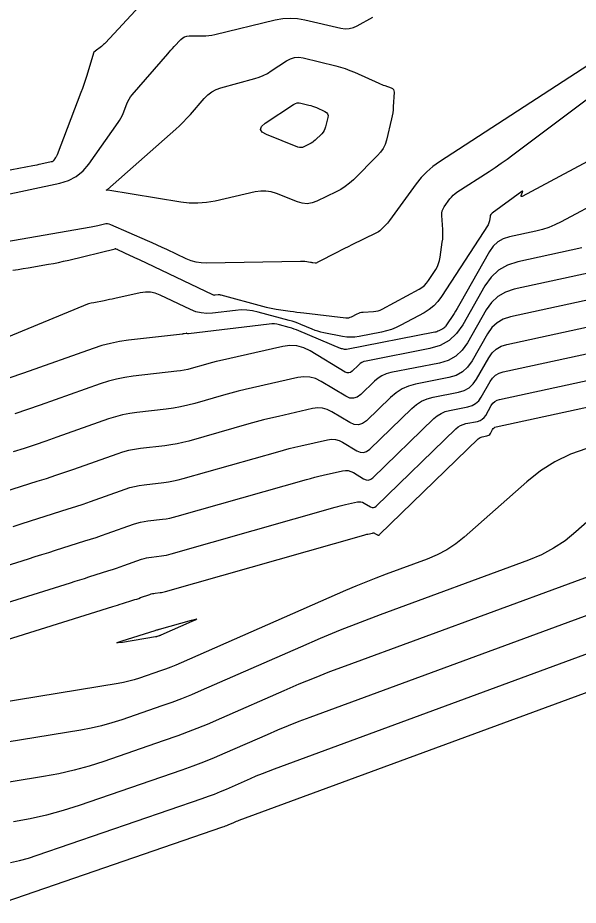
# Model space of a CAD drawing. Extents: x 1768942 to 1774819, y 723037 to 732099.
# Drawn here: x 1771048.9 to 1771083.8, y 724824.3 to 724879.6 of the extents above; entities that cross this region are included whole.
import ezdxf

# ---------------------------------------------------------------- set-up
doc = ezdxf.new("R2010")
doc.units = 0
doc.layers.add('R_Contours', color=7, linetype='Continuous')

msp = doc.modelspace()

# ---------------------------------------------------------------- linework, layer by layer
at = {"layer": 'R_Contours'}
for points in [[(1771056.474, 724880.279), (1771054.354, 724877.996), (1771054.295, 724877.935), (1771054.234, 724877.877), (1771054.171, 724877.821), (1771054.106, 724877.768), (1771053.72, 724877.465), (1771053.713, 724877.46), (1771053.706, 724877.456), (1771053.699, 724877.451), (1771053.691, 724877.448), (1771053.66, 724877.433), (1771053.653, 724877.429), (1771053.647, 724877.424), (1771053.642, 724877.417), (1771053.639, 724877.41), (1771053.173, 724875.898), (1771053.092, 724875.644), (1771053.007, 724875.391), (1771052.919, 724875.14), (1771052.826, 724874.89), (1771051.351, 724871.009), (1771051.332, 724870.963), (1771051.31, 724870.918), (1771051.285, 724870.875), (1771051.257, 724870.833), (1771051.141, 724870.668), (1771051.109, 724870.631), (1771051.072, 724870.601), (1771051.031, 724870.579), (1771050.984, 724870.565), (1771050.337, 724870.427), (1771050.213, 724870.401), (1771050.089, 724870.375), (1771049.964, 724870.351), (1771049.839, 724870.327), (1771041.967, 724868.837)], [(1771047.824, 724868.458), (1771051.52, 724869.247), (1771052.058, 724869.413), (1771052.539, 724869.666), (1771052.961, 724870.008), (1771053.325, 724870.437), (1771055.149, 724873.015), (1771055.239, 724873.15), (1771055.319, 724873.29), (1771055.39, 724873.435), (1771055.453, 724873.585), (1771055.684, 724874.193), (1771055.748, 724874.341), (1771055.824, 724874.483), (1771055.912, 724874.616), (1771056.013, 724874.743), (1771058.23, 724877.296), (1771058.331, 724877.411), (1771058.432, 724877.524), (1771058.535, 724877.637), (1771058.638, 724877.75), (1771059.053, 724878.196), (1771059.163, 724878.294), (1771059.285, 724878.364), (1771059.419, 724878.405), (1771059.566, 724878.418), (1771060.41, 724878.414), (1771060.601, 724878.419), (1771060.79, 724878.435), (1771060.978, 724878.463), (1771061.165, 724878.503), (1771064.929, 724879.419), (1771065.39, 724879.503), (1771065.851, 724879.533), (1771066.313, 724879.507), (1771066.775, 724879.426), (1771069.006, 724878.901), (1771069.273, 724878.863), (1771069.534, 724878.874), (1771069.787, 724878.935), (1771070.033, 724879.046), (1771071.004, 724879.589)], [(1771048.597, 724863.817), (1771048.914, 724863.866), (1771049.23, 724863.917), (1771049.547, 724863.971), (1771050.811, 724864.19), (1771051.127, 724864.248), (1771051.441, 724864.311), (1771051.755, 724864.379), (1771052.067, 724864.453), (1771054.958, 724865.161), (1771054.971, 724865.163), (1771054.984, 724865.163), (1771054.997, 724865.161), (1771055.01, 724865.157), (1771055.061, 724865.134), (1771055.073, 724865.129), (1771055.086, 724865.123), (1771055.098, 724865.117), (1771055.111, 724865.111), (1771055.902, 724864.738), (1771056.038, 724864.674), (1771056.174, 724864.609), (1771056.31, 724864.545), (1771056.445, 724864.48), (1771061.01, 724862.305), (1771061.052, 724862.289), (1771061.095, 724862.278), (1771061.139, 724862.274), (1771061.184, 724862.277), (1771061.367, 724862.299), (1771061.413, 724862.302), (1771061.458, 724862.301), (1771061.503, 724862.296), (1771061.547, 724862.286), (1771064.141, 724861.582), (1771064.351, 724861.528), (1771064.562, 724861.48), (1771064.775, 724861.439), (1771064.989, 724861.403), (1771065.848, 724861.274), (1771066.063, 724861.242), (1771066.278, 724861.213), (1771066.493, 724861.185), (1771066.709, 724861.159), (1771069.311, 724860.856), (1771069.407, 724860.852), (1771069.501, 724860.862), (1771069.592, 724860.886), (1771069.68, 724860.924), (1771070.028, 724861.105), (1771070.117, 724861.146), (1771070.208, 724861.176), (1771070.302, 724861.197), (1771070.399, 724861.208), (1771071.049, 724861.246), (1771071.188, 724861.262), (1771071.323, 724861.293), (1771071.453, 724861.338), (1771071.58, 724861.397), (1771073.88, 724862.638), (1771074.053, 724862.746), (1771074.208, 724862.872), (1771074.346, 724863.017), (1771074.467, 724863.18), (1771074.914, 724863.873), (1771075.016, 724864.05), (1771075.096, 724864.235), (1771075.156, 724864.428), (1771075.195, 724864.628), (1771075.324, 724865.56), (1771075.346, 724865.756), (1771075.358, 724865.952), (1771075.359, 724866.149), (1771075.351, 724866.347), (1771075.289, 724867.229), (1771075.291, 724867.376), (1771075.318, 724867.516), (1771075.369, 724867.649), (1771075.446, 724867.775), (1771075.801, 724868.264), (1771075.895, 724868.381), (1771075.998, 724868.489), (1771076.11, 724868.586), (1771076.232, 724868.673), (1771078.241, 724869.98), (1771078.616, 724870.228), (1771078.986, 724870.482), (1771079.352, 724870.743), (1771079.714, 724871.01), (1771090.675, 724879.233)], [(1771086.863, 724878.198), (1771075.141, 724870.574), (1771074.733, 724870.282), (1771074.357, 724869.957), (1771074.013, 724869.598), (1771073.7, 724869.206), (1771072.033, 724866.913), (1771071.974, 724866.835), (1771071.912, 724866.76), (1771071.847, 724866.688), (1771071.78, 724866.618), (1771071.503, 724866.343), (1771071.432, 724866.278), (1771071.356, 724866.219), (1771071.275, 724866.167), (1771071.19, 724866.121), (1771069.69, 724865.394), (1771069.466, 724865.285), (1771069.243, 724865.174), (1771069.02, 724865.062), (1771068.799, 724864.947), (1771067.537, 724864.292), (1771067.504, 724864.278), (1771067.47, 724864.269), (1771067.436, 724864.265), (1771067.4, 724864.267), (1771067.254, 724864.284), (1771067.218, 724864.288), (1771067.182, 724864.293), (1771067.145, 724864.298), (1771067.109, 724864.303), (1771066.776, 724864.353), (1771066.709, 724864.362), (1771066.641, 724864.368), (1771066.573, 724864.371), (1771066.505, 724864.371), (1771060.651, 724864.263), (1771060.322, 724864.276), (1771060.001, 724864.325), (1771059.689, 724864.412), (1771059.384, 724864.535), (1771058.181, 724865.103), (1771057.879, 724865.244), (1771057.577, 724865.383), (1771057.274, 724865.52), (1771056.969, 724865.654), (1771054.683, 724866.654), (1771054.586, 724866.688), (1771054.488, 724866.705), (1771054.388, 724866.705), (1771054.287, 724866.689), (1771053.88, 724866.589), (1771053.777, 724866.565), (1771053.675, 724866.542), (1771053.572, 724866.522), (1771053.469, 724866.503), (1771037.458, 724863.726)], [(1771091.38, 724874.352), (1771080.293, 724868.423), (1771080.253, 724868.406), (1771080.229, 724868.409), (1771080.224, 724868.432), (1771080.235, 724868.474), (1771080.316, 724868.681), (1771080.328, 724868.722), (1771080.323, 724868.743), (1771080.303, 724868.742), (1771080.266, 724868.719), (1771078.424, 724867.383), (1771078.375, 724867.34), (1771078.338, 724867.29), (1771078.311, 724867.234), (1771078.296, 724867.17), (1771078.259, 724866.904), (1771078.247, 724866.838), (1771078.227, 724866.775), (1771078.201, 724866.715), (1771078.168, 724866.657), (1771075.274, 724862.177), (1771075.051, 724861.874), (1771074.796, 724861.606), (1771074.508, 724861.373), (1771074.189, 724861.174), (1771072.746, 724860.396), (1771072.456, 724860.253), (1771072.158, 724860.134), (1771071.852, 724860.038), (1771071.537, 724859.965), (1771070.139, 724859.695), (1771069.882, 724859.658), (1771069.626, 724859.646), (1771069.37, 724859.658), (1771069.113, 724859.696), (1771067.952, 724859.922), (1771067.765, 724859.963), (1771067.581, 724860.014), (1771067.4, 724860.074), (1771067.222, 724860.144), (1771066.515, 724860.442), (1771066.337, 724860.514), (1771066.157, 724860.579), (1771065.975, 724860.638), (1771065.791, 724860.692), (1771063.862, 724861.215), (1771063.513, 724861.293), (1771063.16, 724861.335), (1771062.806, 724861.344), (1771062.448, 724861.317), (1771061.014, 724861.143), (1771060.66, 724861.124), (1771060.313, 724861.155), (1771059.975, 724861.236), (1771059.645, 724861.366), (1771057.753, 724862.268), (1771057.455, 724862.382), (1771057.151, 724862.443), (1771056.841, 724862.452), (1771056.525, 724862.407), (1771054.938, 724862.055), (1771054.775, 724862.019), (1771054.611, 724861.985), (1771054.447, 724861.952), (1771054.283, 724861.92), (1771053.626, 724861.794), (1771053.463, 724861.758), (1771053.303, 724861.715), (1771053.145, 724861.663), (1771052.989, 724861.603), (1771047, 724859.132)], [(1771093.589, 724872.649), (1771082.711, 724866.831), (1771082.335, 724866.646), (1771081.948, 724866.489), (1771081.552, 724866.358), (1771081.146, 724866.256), (1771079.501, 724865.898), (1771079.115, 724865.775), (1771078.78, 724865.581), (1771078.496, 724865.319), (1771078.263, 724864.988), (1771076.416, 724861.73), (1771076.328, 724861.577), (1771076.238, 724861.426), (1771076.146, 724861.276), (1771076.051, 724861.127), (1771075.551, 724860.354), (1771075.511, 724860.299), (1771075.465, 724860.251), (1771075.414, 724860.209), (1771075.356, 724860.173), (1771075.115, 724860.043), (1771075.054, 724860.013), (1771074.991, 724859.988), (1771074.926, 724859.968), (1771074.86, 724859.952), (1771069.354, 724858.89), (1771069.323, 724858.885), (1771069.292, 724858.884), (1771069.261, 724858.885), (1771069.23, 724858.89), (1771069.107, 724858.914), (1771069.076, 724858.921), (1771069.046, 724858.929), (1771069.016, 724858.939), (1771068.987, 724858.95), (1771066.4, 724860.04), (1771066.252, 724860.1), (1771066.102, 724860.154), (1771065.951, 724860.204), (1771065.797, 724860.248), (1771065.181, 724860.415), (1771065.026, 724860.45), (1771064.87, 724860.469), (1771064.713, 724860.472), (1771064.555, 724860.461), (1771059.529, 724859.849), (1771059.515, 724859.848), (1771059.502, 724859.849), (1771059.489, 724859.852), (1771059.476, 724859.857), (1771059.426, 724859.881), (1771059.414, 724859.886), (1771059.401, 724859.888), (1771059.388, 724859.889), (1771059.374, 724859.887), (1771059.254, 724859.86), (1771059.23, 724859.855), (1771059.205, 724859.851), (1771059.18, 724859.847), (1771059.155, 724859.844), (1771055.797, 724859.457), (1771055.232, 724859.376), (1771054.675, 724859.263), (1771054.126, 724859.119), (1771053.583, 724858.944), (1771049.249, 724857.407), (1771048.345, 724857.091)], [(1771084.017, 724865.212), (1771080.015, 724864.344), (1771079.378, 724864.139), (1771078.825, 724863.82), (1771078.356, 724863.387), (1771077.971, 724862.84), (1771076.6, 724860.422), (1771076.215, 724859.877), (1771075.745, 724859.448), (1771075.191, 724859.137), (1771074.552, 724858.944), (1771070.575, 724858.157), (1771070.444, 724858.122), (1771070.322, 724858.069), (1771070.21, 724857.999), (1771070.106, 724857.911), (1771069.71, 724857.526), (1771069.608, 724857.451), (1771069.502, 724857.418), (1771069.391, 724857.426), (1771069.275, 724857.477), (1771067.106, 724858.79), (1771066.699, 724858.989), (1771066.277, 724859.102), (1771065.841, 724859.128), (1771065.391, 724859.068), (1771061.459, 724858.178), (1771061.237, 724858.126), (1771061.016, 724858.071), (1771060.796, 724858.013), (1771060.576, 724857.952), (1771059.699, 724857.702), (1771059.479, 724857.644), (1771059.257, 724857.595), (1771059.033, 724857.556), (1771058.808, 724857.525), (1771056.091, 724857.212), (1771055.566, 724857.137), (1771055.048, 724857.032), (1771054.537, 724856.898), (1771054.032, 724856.735), (1771050.291, 724855.409), (1771049.5, 724855.132), (1771048.706, 724854.862)], [(1771086.888, 724864.169), (1771079.79, 724862.629), (1771079.248, 724862.455), (1771078.778, 724862.184), (1771078.379, 724861.815), (1771078.052, 724861.35), (1771076.886, 724859.293), (1771076.558, 724858.829), (1771076.159, 724858.465), (1771075.687, 724858.2), (1771075.143, 724858.036), (1771072.115, 724857.437), (1771071.832, 724857.36), (1771071.569, 724857.246), (1771071.326, 724857.094), (1771071.102, 724856.905), (1771070.247, 724856.074), (1771070.028, 724855.912), (1771069.799, 724855.84), (1771069.559, 724855.858), (1771069.309, 724855.967), (1771067.778, 724856.894), (1771067.431, 724857.064), (1771067.073, 724857.16), (1771066.703, 724857.182), (1771066.321, 724857.131), (1771063.511, 724856.494), (1771063.059, 724856.389), (1771062.609, 724856.277), (1771062.161, 724856.159), (1771061.714, 724856.035), (1771059.917, 724855.523), (1771059.476, 724855.407), (1771059.031, 724855.309), (1771058.583, 724855.23), (1771058.131, 724855.168), (1771056.316, 724854.959), (1771055.865, 724854.895), (1771055.42, 724854.805), (1771054.981, 724854.69), (1771054.548, 724854.55), (1771051.334, 724853.41), (1771050.654, 724853.172), (1771049.972, 724852.94), (1771049.288, 724852.714), (1771048.602, 724852.494)], [(1771091.132, 724863.425), (1771079.565, 724860.914), (1771079.119, 724860.77), (1771078.731, 724860.547), (1771078.402, 724860.243), (1771078.132, 724859.859), (1771077.171, 724858.164), (1771076.901, 724857.781), (1771076.572, 724857.481), (1771076.183, 724857.263), (1771075.734, 724857.127), (1771073.655, 724856.716), (1771073.221, 724856.598), (1771072.816, 724856.423), (1771072.442, 724856.19), (1771072.099, 724855.899), (1771070.596, 724854.439), (1771070.356, 724854.261), (1771070.104, 724854.182), (1771069.842, 724854.203), (1771069.568, 724854.322), (1771068.449, 724854.999), (1771068.164, 724855.139), (1771067.87, 724855.217), (1771067.566, 724855.236), (1771067.252, 724855.194), (1771065.121, 724854.711), (1771064.66, 724854.604), (1771064.201, 724854.49), (1771063.744, 724854.369), (1771063.288, 724854.243), (1771059.551, 724853.178), (1771059.182, 724853.081), (1771058.811, 724852.999), (1771058.436, 724852.933), (1771058.058, 724852.881), (1771056.541, 724852.707), (1771056.164, 724852.652), (1771055.792, 724852.577), (1771055.425, 724852.481), (1771055.063, 724852.364), (1771052.377, 724851.412), (1771051.808, 724851.213), (1771051.238, 724851.019), (1771050.666, 724850.83), (1771050.093, 724850.646), (1771047.082, 724849.693)], [(1771048.607, 724847.856), (1771049.165, 724848.032), (1771051.584, 724848.798), (1771052.045, 724848.946), (1771052.504, 724849.098), (1771052.963, 724849.253), (1771053.419, 724849.413), (1771055.578, 724850.179), (1771055.869, 724850.273), (1771056.164, 724850.35), (1771056.463, 724850.41), (1771056.766, 724850.454), (1771057.985, 724850.594), (1771058.289, 724850.635), (1771058.59, 724850.689), (1771058.888, 724850.755), (1771059.185, 724850.833), (1771065.077, 724852.512), (1771065.434, 724852.611), (1771065.792, 724852.705), (1771066.152, 724852.794), (1771066.512, 724852.879), (1771068.182, 724853.257), (1771068.428, 724853.289), (1771068.666, 724853.275), (1771068.897, 724853.213), (1771069.12, 724853.104), (1771069.996, 724852.574), (1771070.211, 724852.48), (1771070.417, 724852.464), (1771070.614, 724852.526), (1771070.802, 724852.666), (1771073.416, 724855.205), (1771073.712, 724855.456), (1771074.034, 724855.656), (1771074.382, 724855.807), (1771074.756, 724855.908), (1771076.326, 724856.219), (1771076.679, 724856.326), (1771076.985, 724856.497), (1771077.244, 724856.734), (1771077.456, 724857.035), (1771078.213, 724858.369), (1771078.425, 724858.671), (1771078.684, 724858.91), (1771078.989, 724859.086), (1771079.341, 724859.199), (1771095.532, 724862.713)], [(1771036.922, 724841.876), (1771049.563, 724845.841), (1771049.984, 724845.973), (1771050.405, 724846.105), (1771050.826, 724846.238), (1771051.247, 724846.371), (1771053.075, 724846.95), (1771053.424, 724847.061), (1771053.771, 724847.176), (1771054.117, 724847.294), (1771054.462, 724847.415), (1771056.093, 724847.993), (1771056.313, 724848.064), (1771056.536, 724848.123), (1771056.762, 724848.168), (1771056.991, 724848.201), (1771057.912, 724848.307), (1771058.141, 724848.338), (1771058.369, 724848.379), (1771058.595, 724848.428), (1771058.819, 724848.487), (1771066.865, 724850.78), (1771067.124, 724850.852), (1771067.383, 724850.92), (1771067.643, 724850.985), (1771067.904, 724851.046), (1771069.112, 724851.319), (1771069.29, 724851.343), (1771069.463, 724851.333), (1771069.63, 724851.288), (1771069.791, 724851.209), (1771070.425, 724850.825), (1771070.581, 724850.758), (1771070.729, 724850.746), (1771070.872, 724850.791), (1771071.008, 724850.892), (1771074.795, 724854.571), (1771075.011, 724854.754), (1771075.246, 724854.9), (1771075.5, 724855.01), (1771075.772, 724855.084), (1771076.917, 724855.311), (1771077.175, 724855.389), (1771077.398, 724855.514), (1771077.587, 724855.686), (1771077.742, 724855.906), (1771078.294, 724856.879), (1771078.448, 724857.099), (1771078.637, 724857.273), (1771078.86, 724857.402), (1771079.116, 724857.484), (1771099.932, 724862.002)], [(1771036.829, 724839.534), (1771052.19, 724844.351), (1771052.475, 724844.441), (1771052.76, 724844.53), (1771053.045, 724844.62), (1771053.33, 724844.71), (1771054.567, 724845.102), (1771054.802, 724845.177), (1771055.037, 724845.255), (1771055.271, 724845.335), (1771055.505, 724845.416), (1771056.608, 724845.808), (1771056.757, 724845.856), (1771056.908, 724845.895), (1771057.061, 724845.926), (1771057.216, 724845.948), (1771057.839, 724846.02), (1771057.994, 724846.041), (1771058.148, 724846.068), (1771058.301, 724846.102), (1771058.452, 724846.142), (1771068.654, 724849.049), (1771068.814, 724849.094), (1771068.974, 724849.136), (1771069.135, 724849.176), (1771069.296, 724849.213), (1771070.043, 724849.382), (1771070.153, 724849.397), (1771070.259, 724849.391), (1771070.362, 724849.363), (1771070.462, 724849.314), (1771070.854, 724849.077), (1771070.95, 724849.035), (1771071.042, 724849.028), (1771071.13, 724849.056), (1771071.214, 724849.118), (1771076.174, 724853.938), (1771076.31, 724854.052), (1771076.458, 724854.144), (1771076.617, 724854.213), (1771076.789, 724854.26), (1771077.509, 724854.402), (1771077.671, 724854.451), (1771077.811, 724854.53), (1771077.93, 724854.638), (1771078.027, 724854.776), (1771078.374, 724855.388), (1771078.472, 724855.527), (1771078.59, 724855.636), (1771078.73, 724855.717), (1771078.891, 724855.769), (1771104.332, 724861.291)], [(1771036.132, 724837.002), (1771054.817, 724842.862), (1771054.966, 724842.908), (1771055.115, 724842.955), (1771055.263, 724843.002), (1771055.412, 724843.049), (1771056.058, 724843.253), (1771056.181, 724843.293), (1771056.303, 724843.334), (1771056.426, 724843.375), (1771056.548, 724843.418), (1771057.124, 724843.622), (1771057.201, 724843.647), (1771057.28, 724843.668), (1771057.36, 724843.684), (1771057.441, 724843.695), (1771057.766, 724843.733), (1771057.847, 724843.744), (1771057.927, 724843.758), (1771058.007, 724843.776), (1771058.086, 724843.797), (1771070.443, 724847.318), (1771070.504, 724847.335), (1771070.565, 724847.351), (1771070.626, 724847.366), (1771070.688, 724847.381), (1771070.973, 724847.445), (1771071.015, 724847.451), (1771071.056, 724847.448), (1771071.095, 724847.438), (1771071.133, 724847.419), (1771071.283, 724847.329), (1771071.319, 724847.313), (1771071.355, 724847.31), (1771071.388, 724847.32), (1771071.42, 724847.344), (1771077.553, 724853.304), (1771077.609, 724853.351), (1771077.669, 724853.388), (1771077.735, 724853.417), (1771077.805, 724853.436), (1771078.1, 724853.494), (1771078.166, 724853.514), (1771078.224, 724853.546), (1771078.273, 724853.591), (1771078.313, 724853.647), (1771078.455, 724853.898), (1771078.495, 724853.955), (1771078.543, 724854), (1771078.601, 724854.033), (1771078.667, 724854.054), (1771108.733, 724860.58)], [(1771084.315, 724852.711), (1771083.295, 724852.35), (1771082.332, 724851.885), (1771081.426, 724851.315), (1771080.578, 724850.642), (1771076.684, 724847.192), (1771076.158, 724846.768), (1771075.6, 724846.397), (1771075.009, 724846.081), (1771074.387, 724845.819), (1771071.831, 724844.877), (1771071.195, 724844.637), (1771070.562, 724844.387), (1771069.932, 724844.127), (1771069.307, 724843.858), (1771059.059, 724839.353), (1771058.743, 724839.218), (1771058.424, 724839.089), (1771058.102, 724838.967), (1771057.778, 724838.852), (1771056.477, 724838.404), (1771056.15, 724838.299), (1771055.82, 724838.208), (1771055.485, 724838.131), (1771055.148, 724838.069), (1771036.51, 724835.02)], [(1771086.248, 724849.826), (1771083.636, 724847.512), (1771082.962, 724846.968), (1771082.247, 724846.494), (1771081.491, 724846.088), (1771080.693, 724845.752), (1771071.465, 724842.352), (1771070.209, 724841.878), (1771068.96, 724841.385), (1771067.719, 724840.873), (1771066.486, 724840.342), (1771060.316, 724837.629), (1771059.71, 724837.371), (1771059.099, 724837.124), (1771058.483, 724836.891), (1771057.863, 724836.67), (1771055.37, 724835.811), (1771054.744, 724835.61), (1771054.11, 724835.436), (1771053.47, 724835.289), (1771052.823, 724835.169), (1771039.824, 724833.043)], [(1771048.443, 724826.907), (1771049.004, 724827.036), (1771049.558, 724827.188), (1771050.107, 724827.364), (1771060.383, 724830.904), (1771060.764, 724831.04), (1771061.143, 724831.183), (1771061.518, 724831.335), (1771061.891, 724831.494), (1771063.375, 724832.146), (1771063.747, 724832.307), (1771064.122, 724832.461), (1771064.498, 724832.61), (1771064.878, 724832.753), (1771101.938, 724846.409)], [(1771094.856, 724846.19), (1771067.073, 724835.952), (1771066.402, 724835.699), (1771065.734, 724835.436), (1771065.071, 724835.162), (1771064.412, 724834.878), (1771061.783, 724833.723), (1771061.123, 724833.441), (1771060.458, 724833.172), (1771059.787, 724832.918), (1771059.111, 724832.677), (1771052.722, 724830.476), (1771051.715, 724830.153), (1771050.696, 724829.873), (1771049.667, 724829.637), (1771048.627, 724829.444)], [(1771087.774, 724845.971), (1771069.269, 724839.152), (1771068.305, 724838.788), (1771067.347, 724838.41), (1771066.395, 724838.018), (1771065.449, 724837.61), (1771061.572, 724835.906), (1771060.677, 724835.523), (1771059.774, 724835.159), (1771058.864, 724834.814), (1771057.947, 724834.488), (1771054.263, 724833.219), (1771053.337, 724832.921), (1771052.401, 724832.664), (1771051.455, 724832.447), (1771050.499, 724832.27), (1771041.53, 724830.803)], [(1771047.491, 724824.252), (1771061.654, 724829.13), (1771061.741, 724829.162), (1771061.828, 724829.194), (1771061.913, 724829.229), (1771061.999, 724829.265), (1771062.338, 724829.415), (1771062.423, 724829.451), (1771062.509, 724829.487), (1771062.595, 724829.521), (1771062.682, 724829.553), (1771097.817, 724842.5)]]:
    msp.add_lwpolyline(points, dxfattribs=at)
for points in [[(1771054.4, 724868.814), (1771054.45, 724868.823), (1771054.467, 724868.827), (1771054.47, 724868.828), (1771054.473, 724868.83), (1771054.478, 724868.838), (1771054.482, 724868.842), (1771058.729, 724872.604), (1771058.969, 724872.823), (1771059.201, 724873.051), (1771059.425, 724873.286), (1771059.642, 724873.528), (1771060.494, 724874.513), (1771060.72, 724874.74), (1771060.971, 724874.927), (1771061.247, 724875.074), (1771061.548, 724875.181), (1771063.648, 724875.765), (1771063.92, 724875.852), (1771064.182, 724875.959), (1771064.435, 724876.087), (1771064.678, 724876.235), (1771065.635, 724876.867), (1771065.879, 724876.997), (1771066.133, 724877.07), (1771066.396, 724877.087), (1771066.67, 724877.047), (1771068.689, 724876.553), (1771068.988, 724876.473), (1771069.282, 724876.38), (1771069.572, 724876.273), (1771069.857, 724876.153), (1771071.366, 724875.479), (1771071.46, 724875.437), (1771071.556, 724875.398), (1771071.652, 724875.36), (1771071.748, 724875.324), (1771072.136, 724875.182), (1771072.22, 724875.138), (1771072.279, 724875.077), (1771072.312, 724874.999), (1771072.32, 724874.905), (1771072.273, 724873.994), (1771072.259, 724873.808), (1771072.237, 724873.624), (1771072.206, 724873.44), (1771072.166, 724873.259), (1771071.845, 724871.933), (1771071.759, 724871.661), (1771071.64, 724871.409), (1771071.486, 724871.176), (1771071.298, 724870.962), (1771069.786, 724869.46), (1771069.542, 724869.237), (1771069.283, 724869.036), (1771069.007, 724868.858), (1771068.715, 724868.701), (1771067.518, 724868.121), (1771067.217, 724868.01), (1771066.914, 724867.966), (1771066.609, 724867.988), (1771066.301, 724868.078), (1771064.997, 724868.597), (1771064.675, 724868.699), (1771064.349, 724868.75), (1771064.019, 724868.75), (1771063.684, 724868.699), (1771061.175, 724868.13), (1771060.643, 724868.035), (1771060.111, 724867.993), (1771059.576, 724868.003), (1771059.041, 724868.065), (1771054.505, 724868.808), (1771054.498, 724868.81), (1771054.492, 724868.812), (1771054.48, 724868.819), (1771054.477, 724868.82), (1771054.474, 724868.821), (1771054.47, 724868.821), (1771054.467, 724868.821), (1771054.401, 724868.813), (1771054.394, 724868.812), (1771054.392, 724868.812), (1771054.394, 724868.813)], [(1771067.134, 724874.081), (1771067.253, 724874.043), (1771067.37, 724874), (1771067.486, 724873.951), (1771068.012, 724873.716), (1771068.118, 724873.65), (1771068.185, 724873.564), (1771068.212, 724873.459), (1771068.199, 724873.335), (1771068.06, 724872.759), (1771068.021, 724872.638), (1771067.968, 724872.525), (1771067.899, 724872.42), (1771067.815, 724872.325), (1771067.408, 724871.921), (1771067.334, 724871.853), (1771067.254, 724871.791), (1771067.169, 724871.736), (1771067.08, 724871.688), (1771066.712, 724871.51), (1771066.62, 724871.476), (1771066.527, 724871.462), (1771066.433, 724871.469), (1771066.338, 724871.497), (1771064.38, 724872.276), (1771064.107, 724872.428), (1771064.003, 724872.596), (1771064.07, 724872.783), (1771064.307, 724872.987), (1771066.071, 724874.154), (1771066.178, 724874.21), (1771066.289, 724874.243), (1771066.405, 724874.25), (1771066.525, 724874.232), (1771067.013, 724874.113)], [(1771057.645, 724841.439), (1771057.652, 724841.44), (1771057.659, 724841.442), (1771057.666, 724841.443), (1771057.693, 724841.446), (1771057.7, 724841.447), (1771057.707, 724841.448), (1771057.713, 724841.449), (1771057.72, 724841.451), (1771059.709, 724842.018), (1771059.961, 724842.084), (1771060.051, 724842.091), (1771059.977, 724842.039), (1771059.741, 724841.929), (1771057.802, 724841.076), (1771057.775, 724841.065), (1771057.748, 724841.054), (1771057.721, 724841.044), (1771057.694, 724841.034), (1771057.584, 724840.996), (1771057.557, 724840.988), (1771057.529, 724840.98), (1771057.501, 724840.973), (1771057.472, 724840.968), (1771055.423, 724840.633), (1771055.158, 724840.596), (1771055.066, 724840.6), (1771055.146, 724840.645), (1771055.399, 724840.731), (1771057.444, 724841.372), (1771057.494, 724841.388), (1771057.549, 724841.405), (1771057.559, 724841.409), (1771057.57, 724841.412), (1771057.58, 724841.416), (1771057.59, 724841.419), (1771057.639, 724841.436)]]:
    msp.add_lwpolyline(points, close=True, dxfattribs=at)

doc.saveas('drawing.dxf')
